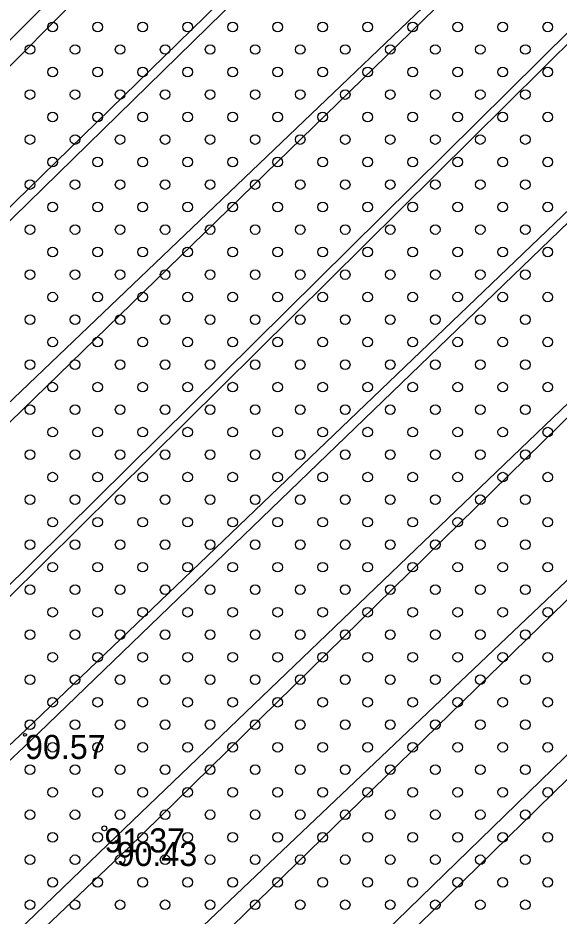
# Model space of a CAD drawing. Extents: x 316000 to 728450, y 314368 to 726000.
# Drawn here: x 725887.6 to 725971.8, y 315232.8 to 315372.4 of the extents above; entities that cross this region are included whole.
import ezdxf

# ---------------------------------------------------------------- set-up
doc = ezdxf.new("R2010")
doc.units = 0
for name, color, linetype in [('HIDG_ELEM_####_####_#', 7, 'Continuous'), ('HIDG_GRAV_####_####_#', 7, 'Continuous'), ('RELJ_AATZ_####_TKST_#', 7, 'Continuous'), ('RELJ_ELEM_####_####_#', 7, 'Continuous'), ('RELJ_HORZ_PAMT_####_#', 7, 'Continuous'), ('RELJ_NOGA_####_####_#', 7, 'Continuous'), ('TERT_ELEM_####_####_#', 7, 'Continuous')]:
    doc.layers.add(name, color=color, linetype=linetype)

msp = doc.modelspace()

# ---------------------------------------------------------------- linework, layer by layer
at = {"layer": 'HIDG_ELEM_####_####_#'}
for centre in [(725888.71, 315260.92), (725902.95, 315244.28)]:
    msp.add_circle(centre, 0.225, dxfattribs=at)
at = {"layer": 'HIDG_GRAV_####_####_#'}
for points in [[(725927.99, 315410.77), (725929.99, 315408.89), (725850.79, 315329.18), (725850.79, 315329.17), (725757.22, 315237.64), (725756.41, 315238.37), (725756.35, 315238.43), (725927.99, 315410.77)], [(725944.12, 315399.45), (725945.08, 315398.33), (725768.12, 315225.34), (725766.93, 315226.56), (725944.12, 315399.45)], [(725955.19, 315378.49), (725956.23, 315377.56), (725782.6, 315208.69), (725780.55, 315211.67), (725955.19, 315378.49)], [(725973.74, 315370.77), (725974.8, 315370.03), (725797.23, 315194.21), (725796.21, 315195.17), (725973.74, 315370.77)], [(725987.03, 315355.74), (725987.76, 315354.63), (725889.4, 315259.86), (725807.12, 315182.57), (725806.14, 315183.61), (725888.9, 315261.77), (725987.03, 315355.74)], [(726007.2, 315345.16), (726007.92, 315344.37), (725904.61, 315243.16), (725821.4, 315164.04), (725820.43, 315165.74), (725902.95, 315245.17), (726007.2, 315345.16)], [(726013.86, 315323.76), (726014.55, 315322.37), (725916.94, 315227.27), (725836.4, 315148.81), (725834.15, 315151.37), (725916.39, 315231.21), (726013.86, 315323.76)], [(726026.72, 315310.03), (726028.38, 315308.12), (725929.27, 315211.22), (725849.42, 315136.82), (725847.67, 315137.8), (725927.82, 315213.86), (726026.72, 315310.03)]]:
    msp.add_lwpolyline(points, dxfattribs=at)
at = {"layer": 'RELJ_ELEM_####_####_#'}
msp.add_circle((725901.05, 315246.39), 0.375, dxfattribs=at)
at = {"layer": 'RELJ_HORZ_PAMT_####_#'}
for points in [[(726116.34, 315699.09), (726105.94, 315702.69), (726040.13, 315715), (725990.82, 315710.42), (725942.03, 315708.25), (725920.28, 315706.77), (725880.37, 315714.51), (725859.05, 315708.68), (725859.05, 315672.66), (725851.26, 315613.97), (725853.47, 315568.9), (725841, 315555.79), (725885.56, 315509.63), (725935.94, 315461.49), (725983.42, 315406.25), (726032.86, 315360.51), (726082.85, 315311.19), (726122.23, 315248.76), (726137.05, 315229.29), (726180.19, 315183.1), (726194.52, 315168.27), (726211.91, 315146.93), (726212.51, 315143.16)], [(726081.57, 315247.05), (726057.5, 315241.5), (726036.5, 315213.5), (725977, 315161), (725966.5, 315108.5), (725903.5, 315045.5), (725862.12, 315076.6), (725805.5, 315130), (725759.7, 315178.88), (725709.89, 315228.8), (725646.99, 315287.19), (725634.68, 315314.96), (725629.04, 315327.48), (725557.35, 315340.26), (725478.3, 315344.16)]]:
    msp.add_spline(points, degree=3, dxfattribs=at)
at = {"layer": 'RELJ_NOGA_####_####_#'}
for points in [[(726259.12, 315084.51), (726262.72, 315089.26), (726261.56, 315090.84), (726260.2, 315092.42), (726257.29, 315095.53), (726218.91, 315136.38), (726180.31, 315176.84), (726128.67, 315229.97), (726063.7, 315298.11), (725999.9, 315366.09), (725937.21, 315432.09), (725876.35, 315495.23), (725810.58, 315563.08), (725744.7, 315632.91)], [(725740.86, 315626.98), (725805.54, 315558.12), (725870.39, 315491.15), (725932.8, 315426.8), (725994.98, 315360.84), (726059.66, 315292.12), (726075.75, 315275.46), (726092.08, 315259.04), (726108.47, 315242.67), (726124.69, 315226.14), (726193.27, 315154.03), (726250.06, 315092.6), (726256.32, 315085.83), (726258.82, 315084.29), (726259.12, 315084.51)]]:
    msp.add_spline(points, degree=3, dxfattribs=at)
at = {"layer": 'TERT_ELEM_####_####_#'}
for centre in [(725893, 315371), (725900, 315371), (725907, 315371), (725914, 315371), (725921, 315371), (725928, 315371), (725935, 315371), (725942, 315371), (725949, 315371), (725956, 315371), (725963, 315371), (725970, 315371), (725889.5, 315367.5), (725896.5, 315367.5), (725903.5, 315367.5), (725910.5, 315367.5), (725917.5, 315367.5), (725924.5, 315367.5), (725931.5, 315367.5), (725938.5, 315367.5), (725945.5, 315367.5), (725952.5, 315367.5), (725959.5, 315367.5), (725966.5, 315367.5), (725893, 315364), (725900, 315364), (725907, 315364), (725914, 315364), (725921, 315364), (725928, 315364), (725935, 315364), (725942, 315364), (725949, 315364), (725956, 315364), (725963, 315364), (725970, 315364), (725889.5, 315360.5), (725896.5, 315360.5), (725903.5, 315360.5), (725910.5, 315360.5), (725917.5, 315360.5), (725924.5, 315360.5), (725931.5, 315360.5), (725938.5, 315360.5), (725945.5, 315360.5), (725952.5, 315360.5), (725959.5, 315360.5), (725966.5, 315360.5), (725893, 315357), (725900, 315357), (725907, 315357), (725914, 315357), (725921, 315357), (725928, 315357), (725935, 315357), (725942, 315357), (725949, 315357), (725956, 315357), (725963, 315357), (725970, 315357), (725889.5, 315353.5), (725896.5, 315353.5), (725903.5, 315353.5), (725910.5, 315353.5), (725917.5, 315353.5), (725924.5, 315353.5), (725931.5, 315353.5), (725938.5, 315353.5), (725945.5, 315353.5), (725952.5, 315353.5), (725959.5, 315353.5), (725966.5, 315353.5), (725893, 315350), (725900, 315350), (725907, 315350), (725914, 315350), (725921, 315350), (725928, 315350), (725935, 315350), (725942, 315350), (725949, 315350), (725956, 315350), (725963, 315350), (725970, 315350), (725889.5, 315346.5), (725896.5, 315346.5), (725903.5, 315346.5), (725910.5, 315346.5), (725917.5, 315346.5), (725924.5, 315346.5), (725931.5, 315346.5), (725938.5, 315346.5), (725945.5, 315346.5), (725952.5, 315346.5), (725959.5, 315346.5), (725966.5, 315346.5), (725893, 315343), (725900, 315343), (725907, 315343), (725914, 315343), (725921, 315343), (725928, 315343), (725935, 315343), (725942, 315343), (725949, 315343), (725956, 315343), (725963, 315343), (725970, 315343), (725889.5, 315339.5), (725896.5, 315339.5), (725903.5, 315339.5), (725910.5, 315339.5), (725917.5, 315339.5), (725924.5, 315339.5), (725931.5, 315339.5), (725938.5, 315339.5), (725945.5, 315339.5), (725952.5, 315339.5), (725959.5, 315339.5), (725966.5, 315339.5), (725893, 315336), (725900, 315336), (725907, 315336), (725914, 315336), (725921, 315336), (725928, 315336), (725935, 315336), (725942, 315336), (725949, 315336), (725956, 315336), (725963, 315336), (725970, 315336), (725889.5, 315332.5), (725896.5, 315332.5), (725903.5, 315332.5), (725910.5, 315332.5), (725917.5, 315332.5), (725924.5, 315332.5), (725931.5, 315332.5), (725938.5, 315332.5), (725945.5, 315332.5), (725952.5, 315332.5), (725959.5, 315332.5), (725966.5, 315332.5), (725893, 315329), (725900, 315329), (725907, 315329), (725914, 315329), (725921, 315329), (725928, 315329), (725935, 315329), (725942, 315329), (725949, 315329), (725956, 315329), (725963, 315329), (725970, 315329), (725889.5, 315325.5), (725896.5, 315325.5), (725903.5, 315325.5), (725910.5, 315325.5), (725917.5, 315325.5), (725924.5, 315325.5), (725931.5, 315325.5), (725938.5, 315325.5), (725945.5, 315325.5), (725952.5, 315325.5), (725959.5, 315325.5), (725966.5, 315325.5), (725893, 315322), (725900, 315322), (725907, 315322), (725914, 315322), (725921, 315322), (725928, 315322), (725935, 315322), (725942, 315322), (725949, 315322), (725956, 315322), (725963, 315322), (725970, 315322), (725889.5, 315318.5), (725896.5, 315318.5), (725903.5, 315318.5), (725910.5, 315318.5), (725917.5, 315318.5), (725924.5, 315318.5), (725931.5, 315318.5), (725938.5, 315318.5), (725945.5, 315318.5), (725952.5, 315318.5), (725959.5, 315318.5), (725966.5, 315318.5), (725893, 315315), (725900, 315315), (725907, 315315), (725914, 315315), (725921, 315315), (725928, 315315), (725935, 315315), (725942, 315315), (725949, 315315), (725956, 315315), (725963, 315315), (725970, 315315), (725889.5, 315311.5), (725896.5, 315311.5), (725903.5, 315311.5), (725910.5, 315311.5), (725917.5, 315311.5), (725924.5, 315311.5), (725931.5, 315311.5), (725938.5, 315311.5), (725945.5, 315311.5), (725952.5, 315311.5), (725959.5, 315311.5), (725966.5, 315311.5), (725893, 315308), (725900, 315308), (725907, 315308), (725914, 315308), (725921, 315308), (725928, 315308), (725935, 315308), (725942, 315308), (725949, 315308), (725956, 315308), (725963, 315308), (725970, 315308), (725889.5, 315304.5), (725896.5, 315304.5), (725903.5, 315304.5), (725910.5, 315304.5), (725917.5, 315304.5), (725924.5, 315304.5), (725931.5, 315304.5), (725938.5, 315304.5), (725945.5, 315304.5), (725952.5, 315304.5), (725959.5, 315304.5), (725966.5, 315304.5), (725893, 315301), (725900, 315301), (725907, 315301), (725914, 315301), (725921, 315301), (725928, 315301), (725935, 315301), (725942, 315301), (725949, 315301), (725956, 315301), (725963, 315301), (725970, 315301), (725889.5, 315297.5), (725896.5, 315297.5), (725903.5, 315297.5), (725910.5, 315297.5), (725917.5, 315297.5), (725924.5, 315297.5), (725931.5, 315297.5), (725938.5, 315297.5), (725945.5, 315297.5), (725952.5, 315297.5), (725959.5, 315297.5), (725966.5, 315297.5), (725893, 315294), (725900, 315294), (725907, 315294), (725914, 315294), (725921, 315294), (725928, 315294), (725935, 315294), (725942, 315294), (725949, 315294), (725956, 315294), (725963, 315294), (725970, 315294), (725889.5, 315290.5), (725896.5, 315290.5), (725903.5, 315290.5), (725910.5, 315290.5), (725917.5, 315290.5), (725924.5, 315290.5), (725931.5, 315290.5), (725938.5, 315290.5), (725945.5, 315290.5), (725952.5, 315290.5), (725959.5, 315290.5), (725966.5, 315290.5), (725893, 315287), (725900, 315287), (725907, 315287), (725914, 315287), (725921, 315287), (725928, 315287), (725935, 315287), (725942, 315287), (725949, 315287), (725956, 315287), (725963, 315287), (725970, 315287), (725889.5, 315283.5), (725896.5, 315283.5), (725903.5, 315283.5), (725910.5, 315283.5), (725917.5, 315283.5), (725924.5, 315283.5), (725931.5, 315283.5), (725938.5, 315283.5), (725945.5, 315283.5), (725952.5, 315283.5), (725959.5, 315283.5), (725966.5, 315283.5), (725893, 315280), (725900, 315280), (725907, 315280), (725914, 315280), (725921, 315280), (725928, 315280), (725935, 315280), (725942, 315280), (725949, 315280), (725956, 315280), (725963, 315280), (725970, 315280), (725889.5, 315276.5), (725896.5, 315276.5), (725903.5, 315276.5), (725910.5, 315276.5), (725917.5, 315276.5), (725924.5, 315276.5), (725931.5, 315276.5), (725938.5, 315276.5), (725945.5, 315276.5), (725952.5, 315276.5), (725959.5, 315276.5), (725966.5, 315276.5), (725893, 315273), (725900, 315273), (725907, 315273), (725914, 315273), (725921, 315273), (725928, 315273), (725935, 315273), (725942, 315273), (725949, 315273), (725956, 315273), (725963, 315273), (725970, 315273), (725889.5, 315269.5), (725896.5, 315269.5), (725903.5, 315269.5), (725910.5, 315269.5), (725917.5, 315269.5), (725924.5, 315269.5), (725931.5, 315269.5), (725938.5, 315269.5), (725945.5, 315269.5), (725952.5, 315269.5), (725959.5, 315269.5), (725966.5, 315269.5), (725893, 315266), (725900, 315266), (725907, 315266), (725914, 315266), (725921, 315266), (725928, 315266), (725935, 315266), (725942, 315266), (725949, 315266), (725956, 315266), (725963, 315266), (725970, 315266), (725889.5, 315262.5), (725896.5, 315262.5), (725903.5, 315262.5), (725910.5, 315262.5), (725917.5, 315262.5), (725924.5, 315262.5), (725931.5, 315262.5), (725938.5, 315262.5), (725945.5, 315262.5), (725952.5, 315262.5), (725959.5, 315262.5), (725966.5, 315262.5), (725893, 315259), (725900, 315259), (725907, 315259), (725914, 315259), (725921, 315259), (725928, 315259), (725935, 315259), (725942, 315259), (725949, 315259), (725956, 315259), (725963, 315259), (725970, 315259), (725889.5, 315255.5), (725896.5, 315255.5), (725903.5, 315255.5), (725910.5, 315255.5), (725917.5, 315255.5), (725924.5, 315255.5), (725931.5, 315255.5), (725938.5, 315255.5), (725945.5, 315255.5), (725952.5, 315255.5), (725959.5, 315255.5), (725966.5, 315255.5), (725893, 315252), (725900, 315252), (725907, 315252), (725914, 315252), (725921, 315252), (725928, 315252), (725935, 315252), (725942, 315252), (725949, 315252), (725956, 315252), (725963, 315252), (725970, 315252), (725889.5, 315248.5), (725896.5, 315248.5), (725903.5, 315248.5), (725910.5, 315248.5), (725917.5, 315248.5), (725924.5, 315248.5), (725931.5, 315248.5), (725938.5, 315248.5), (725945.5, 315248.5), (725952.5, 315248.5), (725959.5, 315248.5), (725966.5, 315248.5), (725893, 315245), (725900, 315245), (725907, 315245), (725914, 315245), (725921, 315245), (725928, 315245), (725935, 315245), (725942, 315245), (725949, 315245), (725956, 315245), (725963, 315245), (725970, 315245), (725889.5, 315241.5), (725896.5, 315241.5), (725903.5, 315241.5), (725910.5, 315241.5), (725917.5, 315241.5), (725924.5, 315241.5), (725931.5, 315241.5), (725938.5, 315241.5), (725945.5, 315241.5), (725952.5, 315241.5), (725959.5, 315241.5), (725966.5, 315241.5), (725893, 315238), (725900, 315238), (725907, 315238), (725914, 315238), (725921, 315238), (725928, 315238), (725935, 315238), (725942, 315238), (725949, 315238), (725956, 315238), (725963, 315238), (725970, 315238), (725889.5, 315234.5), (725896.5, 315234.5), (725903.5, 315234.5), (725910.5, 315234.5), (725917.5, 315234.5), (725924.5, 315234.5), (725931.5, 315234.5), (725938.5, 315234.5), (725945.5, 315234.5), (725952.5, 315234.5), (725959.5, 315234.5), (725966.5, 315234.5)]:
    msp.add_circle(centre, 0.75, dxfattribs=at)

# ---------------------------------------------------------------- texts
at = {"layer": 'RELJ_AATZ_####_TKST_#'}
for s, p in [('90.57', (725888.71, 315257.17)), ('91.37', (725901.05, 315242.64)), ('90.43', (725902.95, 315240.53))]:
    msp.add_text(s, height=3.75, dxfattribs=at).set_placement(p)

doc.saveas('drawing.dxf')
